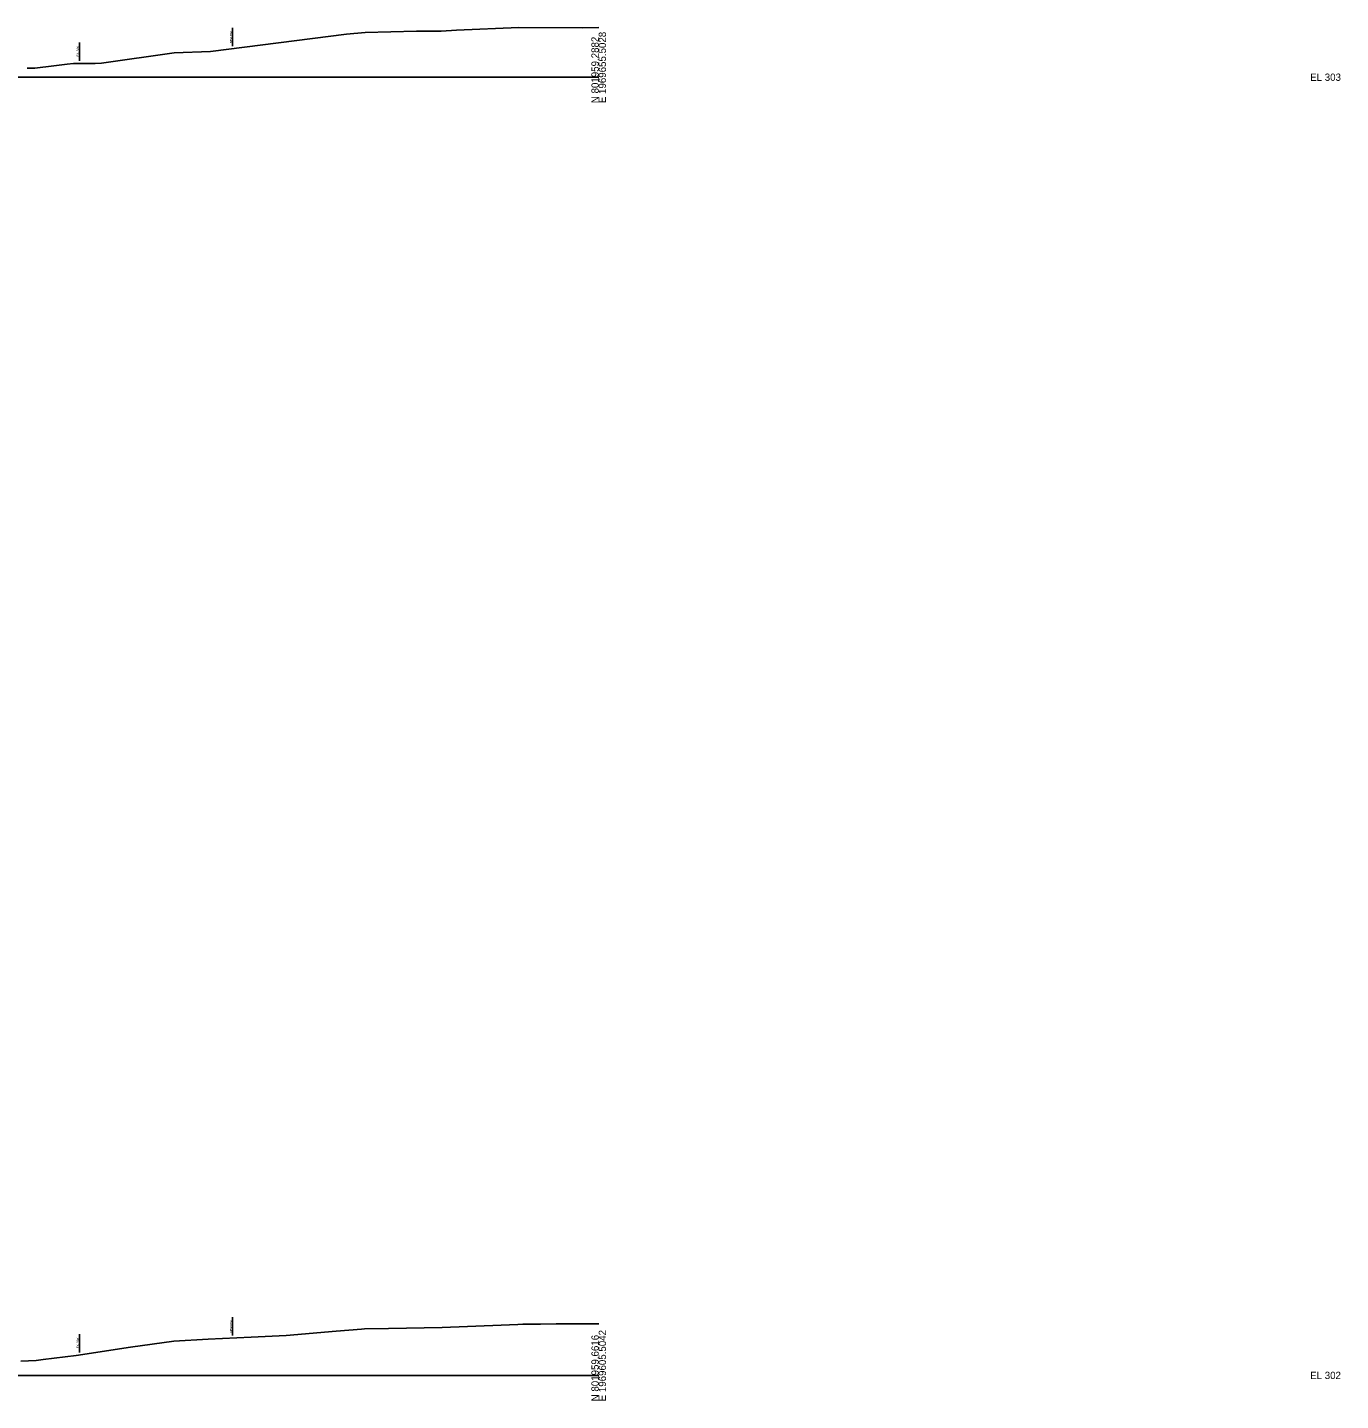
# Model space of a CAD drawing. Extents: x -4026 to 9638, y -10 to 19609.
# Drawn here: x 5480 to 5986, y 13990 to 14519 of the extents above; entities that cross this region are included whole.
import ezdxf

# ---------------------------------------------------------------- set-up
doc = ezdxf.new("R2010")
doc.units = 0
for name, color, linetype in [('RD_GPK_XS_Cell', 7, 'Continuous'), ('RD_XS_ExGround', 7, 'Continuous'), ('RD_XS_ExRW', 7, 'Continuous'), ('RD_XS_NewRW', 7, 'Continuous')]:
    doc.layers.add(name, color=color, linetype=linetype)

msp = doc.modelspace()

# ---------------------------------------------------------------- linework, layer by layer
at = {"layer": 'RD_GPK_XS_Cell'}
for p, q in [((5350, 14500), (5700, 14500)), ((5350, 14000), (5700, 14000))]:
    msp.add_line(p, q, dxfattribs=at)
at = {"layer": 'RD_XS_ExGround'}
for points in [[(5479.85, 14503.43), (5482.79, 14503.47), (5490.16, 14504.4), (5495.32, 14505.01), (5497.74, 14505.29), (5498.26, 14505.33), (5499.53, 14505.33), (5506.11, 14505.31), (5508.5, 14505.37), (5536.53, 14509.33), (5550.46, 14509.89), (5602.86, 14516.64), (5610.05, 14517.26), (5629.77, 14517.71), (5639.29, 14517.79), (5645.2, 14518.06), (5669.29, 14519.16), (5693.74, 14519.02), (5700, 14519.12)], [(5477.4, 14005.51), (5483.41, 14005.79), (5486.11, 14006.15), (5498.82, 14007.66), (5519.66, 14010.91), (5536.38, 14013.23), (5549.66, 14014), (5566.16, 14014.66), (5579.65, 14015.34), (5598.86, 14017.01), (5608.61, 14017.84), (5609.77, 14017.91), (5619, 14018.02), (5639.66, 14018.45), (5662.4, 14019.33), (5668.85, 14019.55), (5670.8, 14019.67), (5673.93, 14019.78), (5677.63, 14019.73), (5683.61, 14019.82), (5699.66, 14019.9), (5700, 14019.9)]]:
    msp.add_lwpolyline(points, dxfattribs=at)
at = {"layer": 'RD_XS_ExRW'}
for p, q in [((5500, 14506.33), (5500, 14513.33)), ((5500, 14008.84), (5500, 14015.84))]:
    msp.add_line(p, q, dxfattribs=at)
at = {"layer": 'RD_XS_NewRW'}
for p, q in [((5559, 14511.99), (5559, 14518.99)), ((5559, 14015.37), (5559, 14022.37))]:
    msp.add_line(p, q, dxfattribs=at)

# ---------------------------------------------------------------- texts
at = {"layer": 'RD_GPK_XS_Cell'}
for s, p in [('E 1969655.5028', (5702.8, 14490)), ('N 801959.2882', (5700, 14490)), ('N 801959.6616', (5700, 13990)), ('E 1969605.5042', (5702.8, 13990))]:
    msp.add_text(s, height=2.8, rotation=90, dxfattribs=at).set_placement(p)
for s, p in [('EL 303', (5974, 14498.6)), ('EL 302', (5974, 13998.6))]:
    msp.add_text(s, height=2.8, dxfattribs=at).set_placement(p)
at = {"layer": 'RD_XS_ExRW'}
for p in [(5499.75, 14508.01), (5499.75, 14010.52)]:
    msp.add_text('EX. R/W ', height=0.75, rotation=90, dxfattribs=at).set_placement(p)
at = {"layer": 'RD_XS_NewRW'}
for p in [(5558.75, 14513.14), (5558.75, 14016.51)]:
    msp.add_text('NEW R/W ', height=0.75, rotation=90, dxfattribs=at).set_placement(p)

doc.saveas('drawing.dxf')
